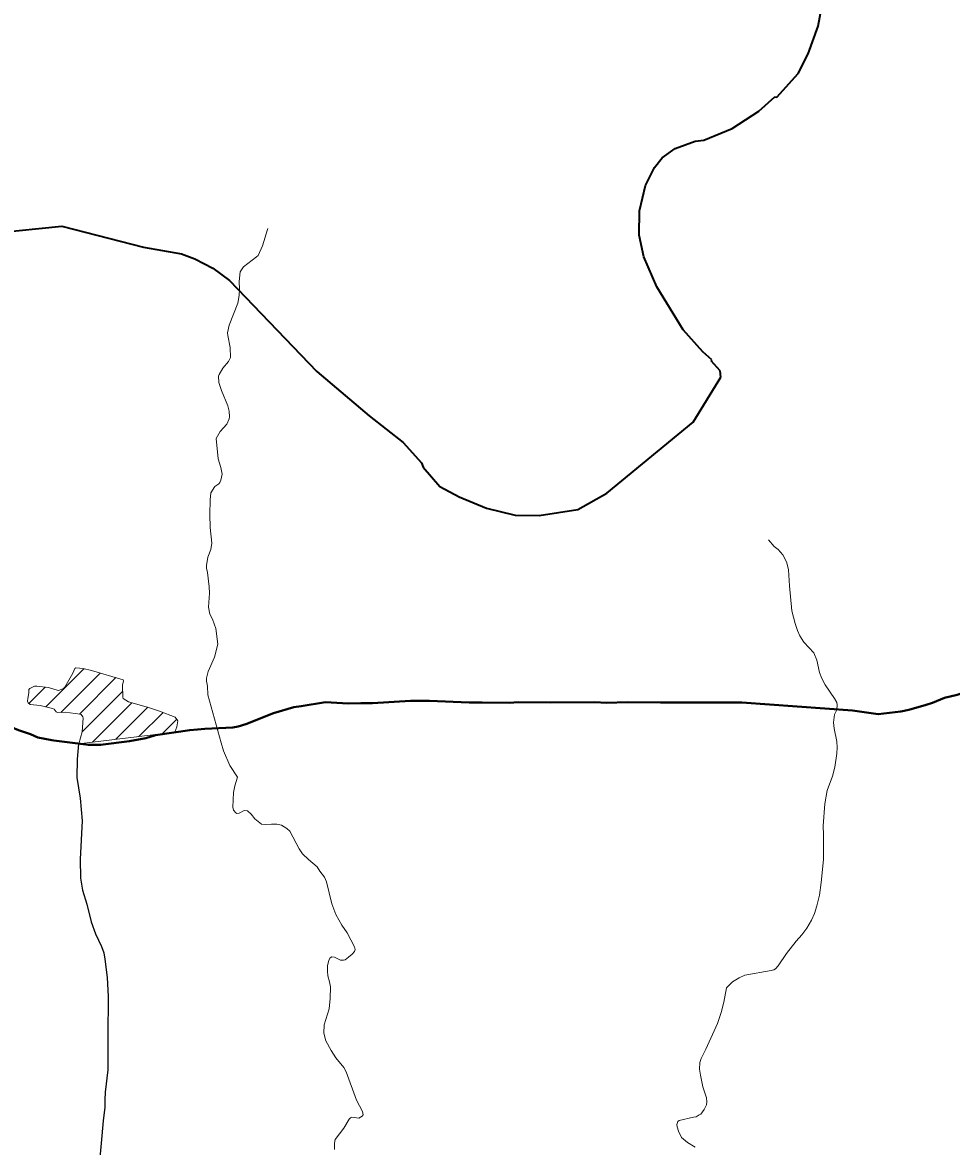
# Model space of a CAD drawing. Extents: x 553962 to 842807, y 8883888 to 9032388.
# Drawn here: x 607668 to 609594, y 8911165 to 8913495 of the extents above; entities that cross this region are included whole.
import ezdxf

# ---------------------------------------------------------------- set-up
doc = ezdxf.new("R2010")
doc.units = 0
doc.header["$LTSCALE"] = 200
doc.linetypes.add('LONG_DASH_SHORT_DASH', pattern=[9.9, 6, -1.2, 1.5, -1.2])
doc.layers.add('6', color=7, linetype='Continuous', lineweight=13)

msp = doc.modelspace()

# ---------------------------------------------------------------- linework, layer by layer
at = {"layer": '6'}
for p, q in [((607716.9, 8912076.1), (607795.8, 8912155)), ((607748, 8912064.7), (607829.5, 8912146.2)), ((607786.9, 8912061.2), (607862.3, 8912136.7)), ((607681.7, 8912083.3), (607715.2, 8912116.8)), ((607792, 8912024), (607876, 8912107.9)), ((607813.7, 8912003.2), (607895.2, 8912084.7)), ((607861.8, 8912008.9), (607928.2, 8912075.3)), ((607910, 8912014.6), (607959.8, 8912064.4)), ((607958.1, 8912020.3), (607988.1, 8912050.4))]:
    msp.add_line(p, q, dxfattribs=at)
at = {"layer": '6', "linetype": 'LONG_DASH_SHORT_DASH', "lineweight": 35}
msp.add_lwpolyline([(607593.6, 8913056.5), (607750.3, 8913072.5), (607919.5, 8913028.9), (607998, 8913015.2), (608025.9, 8913004.8), (608063.1, 8912985.3), (608097.6, 8912959.8), (608278.6, 8912771.5), (608387.1, 8912679.3), (608457.5, 8912623.9), (608495.5, 8912582.2), (608499.3, 8912573), (608533.8, 8912533.1), (608573.8, 8912511.3), (608630.1, 8912487.7), (608690.1, 8912473.2), (608739.3, 8912473), (608819.6, 8912485.1), (608880, 8912519.3), (609058.8, 8912666.4), (609116.5, 8912759.3), (609114.9, 8912772.6), (609096.2, 8912793.6), (609097.3, 8912795.6), (609078.6, 8912811.8), (609038.2, 8912857.6), (608983.3, 8912946.8), (608956.3, 8913009.1), (608946.9, 8913054.2), (608947.5, 8913104.1), (608959.7, 8913156.7), (608979, 8913193.9), (608994.6, 8913214.2), (609021.3, 8913233.8), (609062.8, 8913248.6), (609080.9, 8913251), (609139.7, 8913275.3), (609195.1, 8913310.8), (609228, 8913340.4), (609232.6, 8913340.3), (609276.6, 8913389.1), (609297.3, 8913429.6), (609318.1, 8913487), (609324.7, 8913524.3)], dxfattribs=at)
at = {"layer": '6'}
for points in [[(608177, 8913067.6), (608176.1, 8913066), (608165.7, 8913031.8), (608156.9, 8913012.1), (608153.7, 8913008.8), (608126.6, 8912988), (608120, 8912977.9), (608117.8, 8912957.8), (608118.1, 8912941.7), (608117.4, 8912928.9), (608115.2, 8912912.8), (608097.1, 8912867.6), (608093.4, 8912851.5), (608094, 8912846), (608099.3, 8912820.9), (608099.7, 8912800.3), (608095.4, 8912791.9), (608084, 8912778), (608076, 8912764.8), (608074.7, 8912761.3), (608075.5, 8912748.7), (608080.7, 8912731.7), (608094.4, 8912700.1), (608097.1, 8912689.1), (608097.3, 8912677.2), (608096.6, 8912673.1), (608092, 8912661.9), (608078.3, 8912646.9), (608069.7, 8912632.1), (608074, 8912590.5), (608080, 8912572.6), (608082.5, 8912558.2), (608079.8, 8912546.2), (608077.6, 8912541), (608075.2, 8912538.6), (608066.9, 8912532.8), (608059.2, 8912520.1), (608057.5, 8912505.4), (608057, 8912474.8), (608057.7, 8912447.7), (608061, 8912415.3), (608059, 8912402.5), (608052.8, 8912386.3)], [(609215.1, 8912422.5), (609227, 8912408.3), (609234.9, 8912402.6), (609244.8, 8912391), (609247.7, 8912386.6), (609253.3, 8912374.6), (609256.6, 8912360.1), (609258.3, 8912326.8), (609263.5, 8912275), (609270.4, 8912248.7), (609270.4, 8912248.7)], [(608052.8, 8912386.3), (608049.7, 8912368.8), (608050, 8912363.6), (608052.3, 8912354.9), (608055.7, 8912325.2), (608056, 8912311.6), (608054.1, 8912282.7), (608056.9, 8912268.3), (608062.4, 8912258), (608069.1, 8912238.4), (608073.7, 8912205.9), (608066.3, 8912178.9), (608053.7, 8912149.1), (608050.2, 8912135.5), (608049.9, 8912129.3), (608052.3, 8912118.7), (608052.6, 8912101.2)], [(609270.4, 8912248.7), (609275.3, 8912234.3), (609280.2, 8912223.2), (609288.3, 8912210), (609309.2, 8912188), (609314.9, 8912172.9), (609321, 8912147.5), (609325.7, 8912134.7), (609332.5, 8912122), (609351.8, 8912093.4), (609356.8, 8912084.8), (609357.4, 8912080.3), (609356.7, 8912070.1), (609351.6, 8912060.2), (609349.6, 8912043.7), (609351.4, 8912030.9), (609356.9, 8912004.6), (609357.4, 8911991.8), (609356.9, 8911979.1), (609352.3, 8911951.1), (609348, 8911932.2), (609336.7, 8911902.5), (609331.5, 8911874.8), (609328.2, 8911829.3), (609328.2, 8911829.3), (609329, 8911810.8), (609328.7, 8911759.8), (609324, 8911712.1), (609320.5, 8911685.7), (609315.4, 8911663.5), (609310.2, 8911647.5), (609304.3, 8911633.9), (609294.8, 8911617.4), (609284, 8911603.2), (609272.5, 8911590.4), (609252.5, 8911564.9), (609235.1, 8911539.3), (609229.2, 8911532.8), (609226.4, 8911531.1), (609220.7, 8911529.4), (609166.3, 8911519.6), (609154.3, 8911514.3), (609140.5, 8911506), (609128, 8911493.4), (609122.1, 8911463.7), (609116.8, 8911442.4), (609109, 8911419.5), (609085, 8911366.4), (609075.4, 8911347.2), (609072.7, 8911339.2), (609072.2, 8911325.1), (609073.9, 8911312.4), (609079.1, 8911288.6), (609086.3, 8911265.6), (609087.4, 8911257.2), (609086.4, 8911251.4), (609081.9, 8911241.4), (609074.4, 8911231.7), (609071, 8911230.4), (609065.2, 8911225.9), (609059.2, 8911225.7)], [(607878.1, 8912130.1), (607877.4, 8912132.3), (607811.4, 8912151.5), (607794.5, 8912155.3), (607779.3, 8912157.1), (607777.1, 8912155.8), (607773.1, 8912145.8), (607756, 8912117.2), (607753.7, 8912114.4), (607745.5, 8912110.6), (607742.3, 8912110.1), (607722.3, 8912115.9), (607698.1, 8912119.1), (607693.1, 8912118.7), (607683.7, 8912114.1), (607681.7, 8912112.2), (607681.5, 8912104.9), (607679.4, 8912093.4), (607679.2, 8912087.8), (607680.2, 8912084.6), (607684.2, 8912081.2), (607705.1, 8912078.8), (607730.7, 8912073), (607734.4, 8912071.3), (607738.5, 8912066.1), (607740.8, 8912064.6), (607756.8, 8912064.9), (607787.7, 8912061.1), (607790.3, 8912060), (607793.6, 8912055.2), (607794.5, 8912052.4), (607792.1, 8912024), (607785.6, 8911999.8), (607984.4, 8912023.4)], [(607984.4, 8912023.4), (607988.4, 8912035), (607990.7, 8912047.1), (607984.7, 8912054.7), (607952.5, 8912067.2), (607929.9, 8912074.8), (607888.4, 8912086.6), (607877.5, 8912093.2), (607876.3, 8912096), (607875.7, 8912120.9), (607878.1, 8912130.1)], [(608052.6, 8912101.2), (608080.6, 8912001.5), (608085, 8911985.1), (608098.3, 8911954.4), (608114.1, 8911930.6)], [(608114.1, 8911930.6), (608108.5, 8911912.4), (608105.9, 8911898.3), (608104.2, 8911867.9), (608106, 8911862.2), (608110.6, 8911856.1), (608113.1, 8911854.8), (608117.7, 8911855.7), (608128, 8911861.3), (608135, 8911860.6), (608142.3, 8911854), (608150.3, 8911843.8), (608163.7, 8911832.7), (608171.8, 8911832), (608184.9, 8911833.2), (608196, 8911832.8), (608205.5, 8911831), (608216.8, 8911823.8), (608223, 8911818.1), (608242, 8911781.7), (608249.2, 8911771.6), (608261.1, 8911759.4), (608279.3, 8911744.8), (608285.1, 8911735.4)], [(608285.1, 8911735.4), (608294.4, 8911723.1), (608298.6, 8911713.6), (608309.6, 8911667.9), (608318.4, 8911645.8), (608330.3, 8911623.7), (608341.8, 8911607.5), (608356.8, 8911578.9), (608357.8, 8911573.4), (608356.6, 8911569.3), (608351.9, 8911563.7), (608344.4, 8911556.9), (608337.1, 8911552), (608334, 8911551), (608327.4, 8911551.2), (608315.1, 8911557), (608310.1, 8911558.1), (608306.1, 8911556.1), (608303.3, 8911551.1), (608301.1, 8911539.5), (608300.6, 8911528.4), (608301.8, 8911518.2), (608305.1, 8911506.3), (608306.7, 8911496), (608306.4, 8911471.6), (608304.1, 8911450.3), (608294.1, 8911417.1), (608292.9, 8911399.4), (608297.6, 8911384), (608308.3, 8911363.7), (608318, 8911348.3), (608334.8, 8911328.6), (608339.7, 8911319.4), (608360.9, 8911261.1), (608373.3, 8911237.5), (608375, 8911230.3), (608372.7, 8911227.3)], [(608372.7, 8911227.3), (608372.7, 8911227.3), (608365.8, 8911223.3), (608351.4, 8911225.4), (608348.4, 8911224.5), (608345.5, 8911221.6), (608334.8, 8911202.7), (608316.4, 8911179.4), (608315.5, 8911171.7), (608315.6, 8911158.5)], [(609059.2, 8911225.7), (609029.5, 8911218.3), (609026.9, 8911216.4), (609024.7, 8911210.5), (609025.4, 8911205.7), (609028.1, 8911196.4), (609034.9, 8911183.6), (609046.8, 8911172.7), (609063.1, 8911163.4)]]:
    msp.add_lwpolyline(points, dxfattribs=at)
at = {"layer": '6', "lineweight": 40}
for points in [[(609159.5, 8912084.9), (609389.2, 8912068.4), (609442.6, 8912060.8), (609489.3, 8912066.3), (609505.8, 8912070.1), (609542.1, 8912080.2), (609555, 8912084.5), (609580, 8912094.5), (609605.8, 8912101.1), (609632.4, 8912109.7), (609655.7, 8912112.1), (609674.7, 8912115.4), (609734.5, 8912123.6), (609763.1, 8912130.6), (609862, 8912151.3), (609885.1, 8912153), (609896.3, 8912155.7), (609929.8, 8912160.9), (609990.7, 8912168.6)], [(608046.5, 8912030.3), (608104.6, 8912033.5), (608115.8, 8912035.7), (608131.7, 8912040.1), (608189.1, 8912063.1), (608231, 8912075.3), (608246.4, 8912077.2), (608296.7, 8912085.9), (608343.5, 8912083.2), (608370.2, 8912084), (608394.4, 8912083.7), (608472.6, 8912088.7), (608512.2, 8912088.3), (608594.2, 8912085), (608621.4, 8912085.3), (608678.1, 8912084.6), (608696.2, 8912086.1), (608762.8, 8912084.9), (608854.3, 8912085.7), (608880.1, 8912084.5), (608921.7, 8912085.7), (608991, 8912084.9), (609098.7, 8912084.9), (609159.5, 8912084.9)], [(607588, 8912059.9), (607646.9, 8912033.5), (607660.1, 8912027.5), (607685.1, 8912019.4), (607700.3, 8912012.4), (607729.4, 8912007.2), (607733.2, 8912006.7)], [(607923.9, 8912011.2), (607944.1, 8912017.6), (608015.2, 8912027.8), (608031.4, 8912029.4), (608046.5, 8912030.3)], [(607733.2, 8912006.7), (607805.3, 8911997.2), (607830.4, 8911997.3), (607890.4, 8912004.8), (607923.9, 8912011.2)]]:
    msp.add_lwpolyline(points, dxfattribs=at)
at = {"layer": '6', "lineweight": 25}
msp.add_lwpolyline([(607784.9, 8911999.6), (607782.1, 8911967.5), (607781.3, 8911929.5), (607788, 8911886.9), (607792.5, 8911839.5), (607788.3, 8911760.4), (607788.9, 8911720.9), (607793.1, 8911695.9), (607802, 8911666.8), (607810.5, 8911630.6), (607820.1, 8911605.6), (607832.4, 8911579), (607837.3, 8911566.1), (607839.5, 8911553.2), (607843.7, 8911515.3), (607845.8, 8911475.8), (607845.1, 8911393), (607845.4, 8911323.6), (607839.9, 8911277.2), (607839.1, 8911261.7), (607839.2, 8911246.2), (607835.7, 8911217.9), (607827.2, 8911125.4)], dxfattribs=at)

doc.saveas('drawing.dxf')
